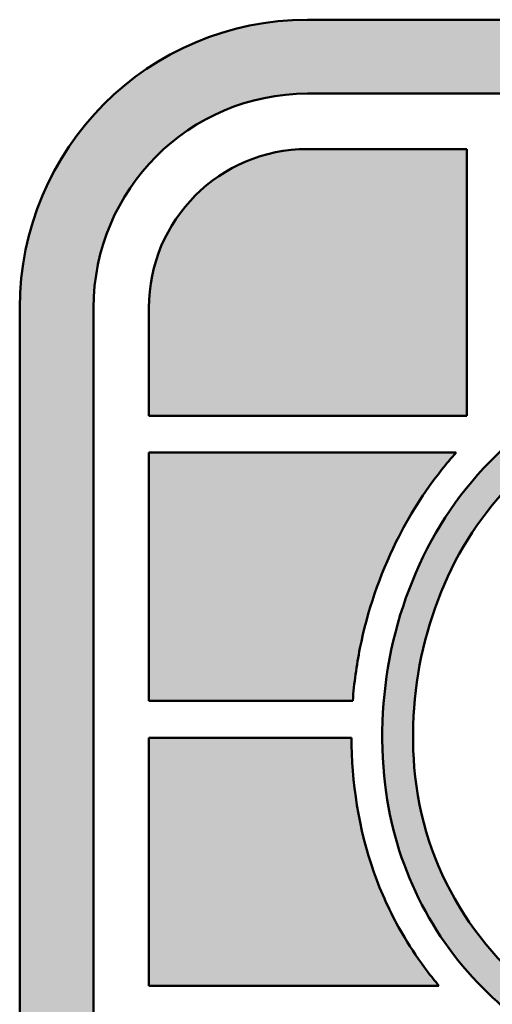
# Model space of a CAD drawing. Header units: inches. Extents: x 5 to 1128, y -85 to 748.
# Tile 513 of 656: x 917.58 to 922.68, y 80.26 to 90.85. Entities that reach past the tile are written whole.
import ezdxf
from ezdxf.enums import TextEntityAlignment as Align

# ---------------------------------------------------------------- set-up
doc = ezdxf.new("R2010")
doc.units = ezdxf.units.IN
doc.header["$LTSCALE"] = 32
doc.header["$MEASUREMENT"] = 0
doc.layers.add('No Plot', color=7, linetype='Continuous', lineweight=25, plot=False)
doc.layers.add('Title (ANSI)', color=7, linetype='Continuous', lineweight=50)
doc.styles.get("Standard").update_dxf_attribs({"font": 'arial.ttf'})

# ---------------------------------------------------------------- blocks, each defined once
blk = doc.blocks.new('Title Blocks SUPERIOR TITLE')
at = {"lineweight": 25}
h = blk.add_hatch(color=256, dxfattribs=at)
edge = h.paths.add_edge_path()
edge.add_arc((48.40151870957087, 4.51475434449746), 0.09685193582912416, 0, 90)
edge.add_line((48.40151870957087, 4.611606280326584), (48.05526364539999, 4.611606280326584))
edge.add_arc((48.05526364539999, 4.51475434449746), 0.09685193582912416, 90, 180)
edge.add_line((47.95841170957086, 4.51475434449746), (47.95841170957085, 4.046202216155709))
edge.add_arc((48.05526364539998, 4.046202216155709), 0.09685193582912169, 180, 270)
edge.add_line((48.05526364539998, 3.949350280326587), (48.40151870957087, 3.949350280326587))
edge.add_arc((48.40151870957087, 4.046202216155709), 0.09685193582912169, 270, 360)
edge.add_line((48.49837064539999, 4.046202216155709), (48.49837064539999, 4.141587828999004))
edge.add_spline(control_points=[(48.49837064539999, 4.141587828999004), (48.49674123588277, 4.142162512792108), (48.49127247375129, 4.144234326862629), (48.48284872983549, 4.148197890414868), (48.47639118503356, 4.152135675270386), (48.47352409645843, 4.154046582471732)], knot_values=[0.3123668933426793, 0.3123668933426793, 0.3123668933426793, 0.3123668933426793, 0.3271695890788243, 0.362457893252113, 0.3919607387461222, 0.3919607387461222, 0.3919607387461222, 0.3919607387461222], degree=3, periodic=0)
edge.add_line((48.47352409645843, 4.154046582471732), (48.47352409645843, 4.046202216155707))
edge.add_arc((48.40151870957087, 4.046202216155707), 0.07200538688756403, -90, 0, ccw=False)
edge.add_line((48.40151870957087, 3.974196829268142), (48.05526364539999, 3.974196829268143))
edge.add_arc((48.05526364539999, 4.046202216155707), 0.07200538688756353, 180, 270, ccw=False)
edge.add_line((47.98325825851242, 4.046202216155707), (47.98325825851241, 4.514754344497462))
edge.add_arc((48.05526364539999, 4.514754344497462), 0.07200538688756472, 90, 180, ccw=False)
edge.add_line((48.05526364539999, 4.586759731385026), (48.40151870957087, 4.586759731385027))
edge.add_arc((48.40151870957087, 4.514754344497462), 0.07200538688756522, 0, 90, ccw=False)
edge.add_line((48.47352409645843, 4.514754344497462), (48.47352409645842, 4.394317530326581))
edge.add_line((48.47352409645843, 4.394317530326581), (48.49837064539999, 4.394317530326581))
edge.add_line((48.49837064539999, 4.394317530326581), (48.49837064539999, 4.514754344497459))
h = blk.add_hatch(color=256, dxfattribs=at)
edge = h.paths.add_edge_path()
edge.add_arc((48.05526364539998, 4.514754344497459), 0.05337142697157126, 90, 180)
edge.add_line((48.0018922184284, 4.514754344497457), (48.00189221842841, 4.478454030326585))
edge.add_line((48.00189221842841, 4.478454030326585), (48.10892828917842, 4.478454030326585))
edge.add_line((48.10892828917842, 4.478454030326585), (48.10892828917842, 4.568125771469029))
edge.add_line((48.10892828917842, 4.568125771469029), (48.05526364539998, 4.568125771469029))
h = blk.add_hatch(color=256, dxfattribs=at)
edge = h.paths.add_edge_path(flags=0)
edge.add_line((48.12203232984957, 4.19792422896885), (48.07237283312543, 4.124677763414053))
edge.add_spline(control_points=[(48.07237283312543, 4.124677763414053), (48.08389312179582, 4.114359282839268), (48.09548218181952, 4.104968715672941), (48.13690336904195, 4.077860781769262), (48.17134712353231, 4.065442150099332), (48.24062919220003, 4.0571486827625), (48.27599599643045, 4.061759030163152), (48.33854585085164, 4.089840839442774), (48.36454405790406, 4.112935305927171), (48.39252985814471, 4.172570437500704), (48.39486209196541, 4.20835291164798), (48.37856456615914, 4.254278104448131), (48.36942254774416, 4.268176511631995), (48.34539830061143, 4.291678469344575), (48.33089450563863, 4.3010988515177), (48.29802154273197, 4.315908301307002), (48.2793471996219, 4.322218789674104), (48.25363411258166, 4.331817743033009), (48.24634366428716, 4.334542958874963), (48.23532956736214, 4.338844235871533), (48.2316196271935, 4.340331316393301), (48.22400414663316, 4.343524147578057), (48.22000717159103, 4.345140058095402), (48.21320914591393, 4.348821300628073), (48.21091018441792, 4.35019874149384), (48.20638407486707, 4.353429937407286), (48.20447086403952, 4.355050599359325), (48.20197228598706, 4.357241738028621), (48.20105639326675, 4.358082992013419), (48.19899528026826, 4.360145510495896), (48.19698832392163, 4.362384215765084), (48.19312222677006, 4.368599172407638), (48.19131228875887, 4.374053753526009), (48.18977312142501, 4.384550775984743), (48.19070549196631, 4.391965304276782), (48.19852012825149, 4.406274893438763), (48.2053834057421, 4.41189060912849), (48.21682146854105, 4.417624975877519), (48.22254251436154, 4.418834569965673), (48.23386422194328, 4.420832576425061), (48.24173978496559, 4.421632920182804), (48.26143970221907, 4.420545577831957), (48.27078517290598, 4.418169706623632), (48.29669913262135, 4.410116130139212), (48.31234503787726, 4.402127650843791), (48.33185781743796, 4.387354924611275), (48.33704662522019, 4.38273038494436), (48.34187494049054, 4.378085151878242)], knot_values=[-2.611226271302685, -2.611226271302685, -2.611226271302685, -2.611226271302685, -2.473136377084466, -2.473136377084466, -2.145660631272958, -2.145660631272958, -1.818184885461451, -1.818184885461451, -1.490709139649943, -1.490709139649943, -1.163233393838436, -1.163233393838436, -0.9947895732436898, -0.9947895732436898, -0.8263457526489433, -0.8263457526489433, -0.6579019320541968, -0.6579019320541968, -0.591755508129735, -0.591755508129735, -0.5586822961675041, -0.5586822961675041, -0.5256090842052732, -0.5256090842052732, -0.5103147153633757, -0.5103147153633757, -0.4950203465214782, -0.4950203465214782, -0.4873731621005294, -0.4873731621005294, -0.4797259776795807, -0.4797259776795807, -0.4672508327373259, -0.4672508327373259, -0.4398184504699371, -0.4398184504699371, -0.4123860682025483, -0.4123860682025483, -0.3799577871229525, -0.3799577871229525, -0.329556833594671, -0.329556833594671, -0.2534842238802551, -0.2534842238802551, -0.1267421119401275, -0.1267421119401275, -0.07348932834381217, -0.07348932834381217, -0.07348932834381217, -0.07348932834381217], degree=3, periodic=0)
edge.add_line((48.34187494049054, 4.378085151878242), (48.38437087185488, 4.447678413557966))
edge.add_spline(control_points=[(48.38437087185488, 4.447678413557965), (48.36984442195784, 4.460583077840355), (48.35491558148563, 4.470924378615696), (48.31602962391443, 4.489942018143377), (48.29255339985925, 4.496786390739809), (48.24439996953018, 4.502624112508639), (48.21997523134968, 4.5015072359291), (48.16495875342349, 4.48770360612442), (48.13462879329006, 4.470535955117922), (48.0974059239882, 4.422444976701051), (48.08875817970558, 4.390668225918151), (48.09405916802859, 4.326116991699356), (48.11237698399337, 4.296722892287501), (48.16204397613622, 4.263301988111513), (48.18842777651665, 4.254071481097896), (48.22453955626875, 4.241225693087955), (48.23339374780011, 4.238045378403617), (48.24908233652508, 4.231943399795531), (48.25609057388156, 4.229148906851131), (48.26707464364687, 4.223173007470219), (48.27011363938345, 4.221439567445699), (48.27824309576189, 4.215706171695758), (48.28290853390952, 4.211569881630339), (48.28979789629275, 4.199092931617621), (48.29086555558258, 4.192538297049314), (48.2906459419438, 4.177307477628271), (48.28580914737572, 4.166283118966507), (48.2731222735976, 4.153442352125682), (48.26581417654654, 4.149899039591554), (48.25259501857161, 4.145498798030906), (48.24635676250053, 4.144525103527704), (48.2263119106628, 4.143212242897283), (48.21313872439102, 4.145754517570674), (48.18202166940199, 4.155328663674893), (48.16451373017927, 4.163997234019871), (48.13859567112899, 4.182349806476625), (48.12987961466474, 4.190166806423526), (48.12203232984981, 4.197924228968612)], knot_values=[-2.555228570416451, -2.555228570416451, -2.555228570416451, -2.555228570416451, -2.376769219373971, -2.376769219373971, -2.149637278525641, -2.149637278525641, -1.922505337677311, -1.922505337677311, -1.607123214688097, -1.607123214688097, -1.303119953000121, -1.303119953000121, -0.9648440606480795, -0.9648440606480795, -0.7153041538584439, -0.7153041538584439, -0.6364525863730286, -0.6364525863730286, -0.5784688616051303, -0.5784688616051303, -0.5487394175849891, -0.5487394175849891, -0.5243886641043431, -0.5243886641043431, -0.5000379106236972, -0.5000379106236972, -0.4598585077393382, -0.4598585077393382, -0.4196791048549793, -0.4196791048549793, -0.3794997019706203, -0.3794997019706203, -0.2890265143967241, -0.2890265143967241, -0.136822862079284, -0.136822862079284, -0.04867258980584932, -0.04867258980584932, -0.04867258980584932, -0.04867258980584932], degree=3, periodic=0)
edge = h.paths.add_edge_path()
edge.add_spline(control_points=[(48.05877050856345, 4.123063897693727), (48.07641890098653, 4.106730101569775), (48.09428552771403, 4.092036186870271), (48.15847185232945, 4.056147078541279), (48.21024418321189, 4.044502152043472), (48.30856415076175, 4.058299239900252), (48.35636583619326, 4.084253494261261), (48.39309894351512, 4.145677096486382), (48.39985296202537, 4.168015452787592), (48.40219916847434, 4.213627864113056), (48.39794447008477, 4.236527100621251), (48.37731896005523, 4.276597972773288), (48.36105991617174, 4.292996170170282), (48.32242487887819, 4.318155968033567), (48.29987290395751, 4.325645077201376), (48.26890446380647, 4.337171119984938), (48.26093571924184, 4.340126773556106), (48.24479921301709, 4.346238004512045), (48.23696290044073, 4.349245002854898), (48.22465836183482, 4.354535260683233), (48.22048996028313, 4.356387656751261), (48.21433410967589, 4.360409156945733), (48.21255492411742, 4.361781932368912), (48.20944173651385, 4.364451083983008), (48.20837863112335, 4.365344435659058), (48.20454951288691, 4.369328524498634), (48.20202588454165, 4.373773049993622), (48.20045394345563, 4.381769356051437), (48.20060257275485, 4.385046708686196), (48.20341590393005, 4.395608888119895), (48.20845598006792, 4.401469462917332), (48.21976050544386, 4.407867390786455), (48.22522747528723, 4.408818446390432), (48.23771197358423, 4.410951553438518), (48.24619531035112, 4.41143760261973), (48.26434451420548, 4.408994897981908), (48.2739490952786, 4.406688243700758), (48.29761200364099, 4.398099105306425), (48.3107489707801, 4.390749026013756), (48.33042192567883, 4.375101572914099), (48.33723442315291, 4.368255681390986), (48.34385029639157, 4.36145440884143)], knot_values=[0.03753271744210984, 0.03753271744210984, 0.03753271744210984, 0.03753271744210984, 0.2457121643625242, 0.2457121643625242, 0.6937600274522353, 0.6937600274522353, 1.141807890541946, 1.141807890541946, 1.351168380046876, 1.351168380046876, 1.560528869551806, 1.560528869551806, 1.769889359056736, 1.769889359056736, 1.979249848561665, 1.979249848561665, 2.052495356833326, 2.052495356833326, 2.125740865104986, 2.125740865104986, 2.160647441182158, 2.160647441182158, 2.175364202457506, 2.175364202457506, 2.190080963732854, 2.190080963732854, 2.204797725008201, 2.204797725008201, 2.226855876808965, 2.226855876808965, 2.25865994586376, 2.25865994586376, 2.299207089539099, 2.299207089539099, 2.357341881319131, 2.357341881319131, 2.438938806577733, 2.438938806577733, 2.55698120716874, 2.55698120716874, 2.637490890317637, 2.637490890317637, 2.637490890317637, 2.637490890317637], degree=3, periodic=0)
edge.add_line((48.34385029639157, 4.36145440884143), (48.39765634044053, 4.449569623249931))
edge.add_spline(control_points=[(48.39765634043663, 4.449569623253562), (48.38524605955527, 4.461390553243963), (48.37272156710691, 4.471556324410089), (48.34147403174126, 4.48989645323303), (48.3236357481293, 4.497661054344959), (48.26483195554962, 4.514212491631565), (48.22114348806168, 4.515091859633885), (48.15045771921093, 4.491776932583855), (48.12137935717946, 4.473173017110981), (48.08531686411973, 4.420203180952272), (48.07760756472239, 4.386493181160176), (48.08465043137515, 4.327462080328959), (48.09672692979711, 4.302859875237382), (48.13206598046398, 4.268839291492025), (48.15171532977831, 4.257909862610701), (48.19505259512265, 4.240178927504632), (48.21725891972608, 4.233292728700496), (48.24820215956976, 4.221145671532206), (48.25622216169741, 4.217788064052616), (48.26788636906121, 4.210324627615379), (48.27184026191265, 4.208242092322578), (48.27986922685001, 4.196972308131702), (48.28078187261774, 4.190456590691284), (48.2798738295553, 4.179079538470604), (48.2769688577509, 4.172557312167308), (48.26952000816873, 4.16416237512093), (48.26481700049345, 4.16118899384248), (48.25583063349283, 4.157233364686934), (48.25128979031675, 4.156046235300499), (48.23436868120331, 4.153207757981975), (48.2219325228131, 4.154557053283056), (48.19928760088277, 4.160455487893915), (48.18885598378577, 4.164694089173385), (48.16147208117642, 4.177767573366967), (48.14515647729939, 4.189529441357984), (48.12777892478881, 4.206660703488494), (48.12415032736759, 4.210453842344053), (48.12057678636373, 4.214226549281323)], knot_values=[0.02352954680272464, 0.02352954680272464, 0.02352954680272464, 0.02352954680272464, 0.1734054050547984, 0.1734054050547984, 0.3468108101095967, 0.3468108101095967, 0.7210667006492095, 0.7210667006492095, 1.018589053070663, 1.018589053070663, 1.316111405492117, 1.316111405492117, 1.563749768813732, 1.563749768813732, 1.767977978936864, 1.767977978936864, 1.972206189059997, 1.972206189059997, 2.042371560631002, 2.042371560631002, 2.075170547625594, 2.075170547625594, 2.107969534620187, 2.107969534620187, 2.140768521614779, 2.140768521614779, 2.173567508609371, 2.173567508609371, 2.206366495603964, 2.206366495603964, 2.298331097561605, 2.298331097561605, 2.390295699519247, 2.390295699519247, 2.545872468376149, 2.545872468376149, 2.590392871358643, 2.590392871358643, 2.590392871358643, 2.590392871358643], degree=3, periodic=0)
edge.add_line((48.12057678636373, 4.214226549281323), (48.05877050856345, 4.123063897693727))
h = blk.add_hatch(color=256, dxfattribs=at)
edge = h.paths.add_edge_path()
edge.add_line((48.00189221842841, 4.382571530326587), (48.07054767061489, 4.382571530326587))
edge.add_spline(control_points=[(48.07054767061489, 4.382571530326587), (48.07099612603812, 4.388503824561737), (48.07349943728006, 4.406939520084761), (48.0827081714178, 4.433863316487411), (48.09588068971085, 4.454920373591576), (48.10368019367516, 4.464145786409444), (48.1053702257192, 4.466032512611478)], knot_values=[969.5997743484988, 969.5997743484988, 969.5997743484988, 969.5997743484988, 1020.511679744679, 1128.745675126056, 1210.368792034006, 1232.01391430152, 1232.01391430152, 1232.01391430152, 1232.01391430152], degree=3, periodic=0)
edge.add_line((48.1053702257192, 4.466032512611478), (48.00189221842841, 4.466032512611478))
edge.add_line((48.00189221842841, 4.466032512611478), (48.00189221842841, 4.382571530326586))
h = blk.add_hatch(color=256, dxfattribs=at)
edge = h.paths.add_edge_path()
edge.add_line((48.00189221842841, 4.286689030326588), (48.09958303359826, 4.286689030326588))
edge.add_spline(control_points=[(48.09958303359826, 4.286689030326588), (48.09825414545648, 4.288261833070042), (48.09406883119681, 4.293474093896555), (48.08637180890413, 4.304957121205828), (48.07433125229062, 4.329449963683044), (48.07034846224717, 4.353010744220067), (48.07012334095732, 4.369323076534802), (48.07011850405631, 4.370150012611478)], knot_values=[1267.434455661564, 1267.434455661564, 1267.434455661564, 1267.434455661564, 1285.064691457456, 1324.680307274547, 1385.711193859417, 1517.827481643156, 1524.884893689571, 1524.884893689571, 1524.884893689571, 1524.884893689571], degree=3, periodic=0)
edge.add_line((48.07011850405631, 4.370150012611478), (48.00189221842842, 4.370150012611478))
edge.add_line((48.00189221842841, 4.370150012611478), (48.00189221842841, 4.286689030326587))
at = {"layer": 'No Plot', "color": 7, "linetype": 'Continuous', "lineweight": 25}
for p, q in [((48.05526364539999, 4.611606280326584), (48.40151870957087, 4.611606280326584)), ((48.05526364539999, 4.586759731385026), (48.40151870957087, 4.586759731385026)), ((48.05526364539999, 4.568125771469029), (48.10892828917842, 4.568125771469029)), ((48.10892828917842, 4.478454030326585), (48.10892828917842, 4.568125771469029)), ((47.95841170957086, 4.046202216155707), (47.95841170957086, 4.51475434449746)), ((47.98325825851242, 4.046202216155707), (47.98325825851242, 4.51475434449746)), ((48.00189221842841, 4.478454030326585), (48.00189221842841, 4.51475434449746)), ((48.00189221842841, 4.478454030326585), (48.10892828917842, 4.478454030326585)), ((48.00189221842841, 4.466032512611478), (48.1053702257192, 4.466032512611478)), ((48.00189221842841, 4.466032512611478), (48.00189221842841, 4.382571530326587)), ((48.00189221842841, 4.382571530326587), (48.07054767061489, 4.382571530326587)), ((48.00189221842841, 4.370150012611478), (48.07011850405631, 4.370150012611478)), ((48.00189221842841, 4.370150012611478), (48.00189221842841, 4.286689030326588)), ((48.00189221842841, 4.286689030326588), (48.09958303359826, 4.286689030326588))]:
    blk.add_line(p, q, dxfattribs=at)
for centre, radius in [((48.05526364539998, 4.514754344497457), 0.09685193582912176), ((48.05526364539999, 4.51475434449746), 0.07200538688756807), ((48.05526364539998, 4.514754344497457), 0.05337142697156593)]:
    blk.add_arc(centre, radius, 90, 180, dxfattribs=at)
for points, knots in [([(48.39765634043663, 4.449569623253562), (48.38524605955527, 4.461390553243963), (48.37272156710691, 4.471556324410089), (48.34147403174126, 4.48989645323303), (48.3236357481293, 4.497661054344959), (48.26483195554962, 4.514212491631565), (48.22114348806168, 4.515091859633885), (48.15045771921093, 4.491776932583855), (48.12137935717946, 4.473173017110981), (48.08531686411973, 4.420203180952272), (48.07760756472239, 4.386493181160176), (48.08465043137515, 4.327462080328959), (48.09672692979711, 4.302859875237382), (48.13206598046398, 4.268839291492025), (48.15171532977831, 4.257909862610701), (48.19505259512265, 4.240178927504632), (48.21725891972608, 4.233292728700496), (48.24820215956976, 4.221145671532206), (48.25622216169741, 4.217788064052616), (48.26788636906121, 4.210324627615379), (48.27184026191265, 4.208242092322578), (48.27986922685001, 4.196972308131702), (48.28078187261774, 4.190456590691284), (48.2798738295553, 4.179079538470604), (48.2769688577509, 4.172557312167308), (48.26952000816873, 4.16416237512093), (48.26481700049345, 4.16118899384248), (48.25583063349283, 4.157233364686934), (48.25128979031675, 4.156046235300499), (48.23436868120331, 4.153207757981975), (48.2219325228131, 4.154557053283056), (48.19928760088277, 4.160455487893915), (48.18885598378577, 4.164694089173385), (48.16147208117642, 4.177767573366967), (48.14515647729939, 4.189529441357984), (48.12777892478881, 4.206660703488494), (48.12415032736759, 4.210453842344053), (48.12057678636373, 4.214226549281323)], [0.02352954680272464, 0.02352954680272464, 0.02352954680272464, 0.02352954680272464, 0.1734054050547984, 0.1734054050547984, 0.3468108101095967, 0.3468108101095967, 0.7210667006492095, 0.7210667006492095, 1.018589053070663, 1.018589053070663, 1.316111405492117, 1.316111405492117, 1.563749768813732, 1.563749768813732, 1.767977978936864, 1.767977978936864, 1.972206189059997, 1.972206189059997, 2.042371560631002, 2.042371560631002, 2.075170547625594, 2.075170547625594, 2.107969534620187, 2.107969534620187, 2.140768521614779, 2.140768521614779, 2.173567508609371, 2.173567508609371, 2.206366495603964, 2.206366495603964, 2.298331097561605, 2.298331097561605, 2.390295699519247, 2.390295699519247, 2.545872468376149, 2.545872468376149, 2.590392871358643, 2.590392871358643, 2.590392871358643, 2.590392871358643]), ([(48.38437087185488, 4.447678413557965), (48.36984442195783, 4.460583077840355), (48.35491558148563, 4.470924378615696), (48.31602962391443, 4.489942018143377), (48.29255339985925, 4.496786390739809), (48.24439996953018, 4.502624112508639), (48.21997523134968, 4.501507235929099), (48.16495875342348, 4.48770360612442), (48.13462879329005, 4.470535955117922), (48.0974059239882, 4.422444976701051), (48.08875817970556, 4.390668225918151), (48.09405916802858, 4.326116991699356), (48.11237698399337, 4.296722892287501), (48.16204397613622, 4.263301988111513), (48.18842777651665, 4.254071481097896), (48.22453955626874, 4.241225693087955), (48.23339374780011, 4.238045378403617), (48.24908233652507, 4.231943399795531), (48.25609057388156, 4.229148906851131), (48.26707464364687, 4.223173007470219), (48.27011363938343, 4.221439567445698), (48.27824309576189, 4.215706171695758), (48.28290853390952, 4.211569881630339), (48.28979789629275, 4.199092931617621), (48.29086555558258, 4.192538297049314), (48.29064594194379, 4.177307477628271), (48.28580914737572, 4.166283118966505), (48.27312227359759, 4.153442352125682), (48.26581417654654, 4.149899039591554), (48.25259501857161, 4.145498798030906), (48.24635676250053, 4.144525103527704), (48.22631191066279, 4.143212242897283), (48.21313872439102, 4.145754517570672), (48.18202166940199, 4.155328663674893), (48.16451373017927, 4.163997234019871), (48.13859567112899, 4.182349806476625), (48.12987961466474, 4.190166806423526), (48.12203232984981, 4.197924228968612)], [0.04867258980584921, 0.04867258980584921, 0.04867258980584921, 0.04867258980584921, 0.2271319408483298, 0.2271319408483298, 0.4542638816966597, 0.4542638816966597, 0.6813958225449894, 0.6813958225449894, 0.9967779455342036, 0.9967779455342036, 1.300781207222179, 1.300781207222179, 1.639057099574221, 1.639057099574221, 1.888597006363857, 1.888597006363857, 1.967448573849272, 1.967448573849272, 2.02543229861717, 2.02543229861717, 2.055161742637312, 2.055161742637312, 2.079512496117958, 2.079512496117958, 2.103863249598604, 2.103863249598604, 2.144042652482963, 2.144042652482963, 2.184222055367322, 2.184222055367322, 2.22440145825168, 2.22440145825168, 2.314874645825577, 2.314874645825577, 2.467078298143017, 2.467078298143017, 2.555228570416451, 2.555228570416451, 2.555228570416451, 2.555228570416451]), ([(48.1053702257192, 4.466032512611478), (48.10368019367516, 4.464145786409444), (48.09588068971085, 4.454920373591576), (48.0827081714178, 4.433863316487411), (48.07349943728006, 4.406939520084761), (48.07099612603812, 4.388503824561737), (48.07054767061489, 4.382571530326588)], [969.5997743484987, 969.5997743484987, 969.5997743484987, 969.5997743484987, 991.2448966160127, 1072.868013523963, 1181.10200890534, 1232.01391430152, 1232.01391430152, 1232.01391430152, 1232.01391430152]), ([(48.34187494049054, 4.378085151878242), (48.33704662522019, 4.382730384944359), (48.33185781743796, 4.387354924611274), (48.31234503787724, 4.402127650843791), (48.29669913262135, 4.410116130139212), (48.27078517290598, 4.418169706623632), (48.26143970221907, 4.420545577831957), (48.24173978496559, 4.421632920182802), (48.23386422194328, 4.420832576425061), (48.22254251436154, 4.418834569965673), (48.21682146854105, 4.417624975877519), (48.2053834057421, 4.41189060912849), (48.19852012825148, 4.406274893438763), (48.1907054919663, 4.391965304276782), (48.18977312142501, 4.384550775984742), (48.19131228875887, 4.374053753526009), (48.19312222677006, 4.368599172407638), (48.19698832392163, 4.362384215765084), (48.19899528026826, 4.360145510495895), (48.20105639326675, 4.358082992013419), (48.20197228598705, 4.357241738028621), (48.20447086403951, 4.355050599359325), (48.20638407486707, 4.353429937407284), (48.21091018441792, 4.35019874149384), (48.21320914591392, 4.348821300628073), (48.22000717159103, 4.345140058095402), (48.22400414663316, 4.343524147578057), (48.2316196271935, 4.340331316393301), (48.23532956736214, 4.338844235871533), (48.24634366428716, 4.334542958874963), (48.25363411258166, 4.331817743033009), (48.2793471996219, 4.322218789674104), (48.29802154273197, 4.315908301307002), (48.33089450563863, 4.3010988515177), (48.34539830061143, 4.291678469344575), (48.36942254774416, 4.268176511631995), (48.37856456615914, 4.254278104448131), (48.3948620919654, 4.20835291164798), (48.39252985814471, 4.172570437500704), (48.36454405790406, 4.112935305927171), (48.33854585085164, 4.089840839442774), (48.27599599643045, 4.061759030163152), (48.24062919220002, 4.0571486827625), (48.17134712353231, 4.065442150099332), (48.13690336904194, 4.077860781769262), (48.09548218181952, 4.104968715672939), (48.08389312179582, 4.114359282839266), (48.07237283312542, 4.124677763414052)], [0.07348932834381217, 0.07348932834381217, 0.07348932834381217, 0.07348932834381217, 0.1267421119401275, 0.1267421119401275, 0.2534842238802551, 0.2534842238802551, 0.329556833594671, 0.329556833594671, 0.3799577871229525, 0.3799577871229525, 0.4123860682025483, 0.4123860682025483, 0.4398184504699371, 0.4398184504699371, 0.4672508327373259, 0.4672508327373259, 0.4797259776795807, 0.4797259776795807, 0.4873731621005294, 0.4873731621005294, 0.4950203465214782, 0.4950203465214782, 0.5103147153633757, 0.5103147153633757, 0.5256090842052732, 0.5256090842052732, 0.5586822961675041, 0.5586822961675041, 0.591755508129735, 0.591755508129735, 0.6579019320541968, 0.6579019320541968, 0.8263457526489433, 0.8263457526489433, 0.9947895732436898, 0.9947895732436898, 1.163233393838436, 1.163233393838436, 1.490709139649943, 1.490709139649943, 1.818184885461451, 1.818184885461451, 2.145660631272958, 2.145660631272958, 2.473136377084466, 2.473136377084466, 2.611226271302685, 2.611226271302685, 2.611226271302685, 2.611226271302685]), ([(48.34385029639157, 4.361454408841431), (48.33723442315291, 4.368255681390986), (48.33042192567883, 4.375101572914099), (48.3107489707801, 4.390749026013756), (48.29761200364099, 4.398099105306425), (48.2739490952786, 4.406688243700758), (48.26434451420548, 4.408994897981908), (48.24619531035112, 4.41143760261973), (48.23771197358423, 4.410951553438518), (48.22522747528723, 4.408818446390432), (48.21976050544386, 4.407867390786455), (48.20845598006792, 4.401469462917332), (48.20341590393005, 4.395608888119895), (48.20060257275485, 4.385046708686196), (48.20045394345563, 4.381769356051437), (48.20202588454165, 4.373773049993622), (48.20454951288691, 4.369328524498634), (48.20837863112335, 4.365344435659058), (48.20944173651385, 4.364451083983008), (48.21255492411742, 4.361781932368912), (48.21433410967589, 4.360409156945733), (48.22048996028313, 4.356387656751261), (48.22465836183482, 4.354535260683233), (48.23696290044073, 4.349245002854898), (48.24479921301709, 4.346238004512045), (48.26093571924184, 4.340126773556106), (48.26890446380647, 4.337171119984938), (48.29987290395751, 4.325645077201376), (48.32242487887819, 4.318155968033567), (48.36105991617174, 4.292996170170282), (48.37731896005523, 4.276597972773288), (48.39794447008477, 4.236527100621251), (48.40219916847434, 4.213627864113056), (48.39985296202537, 4.168015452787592), (48.39309894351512, 4.145677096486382), (48.35636583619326, 4.084253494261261), (48.30856415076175, 4.058299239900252), (48.21024418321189, 4.044502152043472), (48.15847185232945, 4.056147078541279), (48.09428552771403, 4.092036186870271), (48.07641890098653, 4.106730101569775), (48.05877050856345, 4.123063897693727)], [0.03753271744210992, 0.03753271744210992, 0.03753271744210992, 0.03753271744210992, 0.1180424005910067, 0.1180424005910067, 0.2360848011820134, 0.2360848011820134, 0.317681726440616, 0.317681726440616, 0.3758165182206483, 0.3758165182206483, 0.4163636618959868, 0.4163636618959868, 0.4481677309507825, 0.4481677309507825, 0.4702258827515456, 0.4702258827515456, 0.4849426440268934, 0.4849426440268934, 0.4996594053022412, 0.4996594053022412, 0.5143761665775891, 0.5143761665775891, 0.5492827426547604, 0.5492827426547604, 0.6225282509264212, 0.6225282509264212, 0.6957737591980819, 0.6957737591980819, 0.9051342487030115, 0.9051342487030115, 1.114494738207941, 1.114494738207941, 1.323855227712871, 1.323855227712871, 1.5332157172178, 1.5332157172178, 1.981263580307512, 1.981263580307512, 2.429311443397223, 2.429311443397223, 2.637490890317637, 2.637490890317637, 2.637490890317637, 2.637490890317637]), ([(48.07011850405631, 4.370150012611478), (48.07012334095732, 4.369323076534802), (48.07034846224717, 4.353010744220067), (48.07433125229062, 4.329449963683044), (48.08637180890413, 4.304957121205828), (48.09406883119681, 4.293474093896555), (48.09825414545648, 4.288261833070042), (48.09958303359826, 4.286689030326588)], [1267.434455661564, 1267.434455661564, 1267.434455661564, 1267.434455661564, 1274.491867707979, 1406.608155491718, 1467.639042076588, 1507.254657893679, 1524.884893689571, 1524.884893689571, 1524.884893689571, 1524.884893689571])]:
    blk.add_open_spline(points, degree=3, knots=knots, dxfattribs=at)
at = {"layer": 'Title (ANSI)'}
for p, q in [((48.40151870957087, 4.611606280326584), (48.05526364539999, 4.611606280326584)), ((48.05526364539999, 4.586759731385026), (48.40151870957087, 4.586759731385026)), ((48.10892828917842, 4.568125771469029), (48.05526364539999, 4.568125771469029)), ((48.10892828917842, 4.478454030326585), (48.10892828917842, 4.568125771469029)), ((47.95841170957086, 4.51475434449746), (47.95841170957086, 4.046202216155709)), ((47.98325825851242, 4.046202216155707), (47.98325825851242, 4.514754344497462)), ((48.00189221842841, 4.514754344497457), (48.00189221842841, 4.478454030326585)), ((48.00189221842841, 4.478454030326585), (48.10892828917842, 4.478454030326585)), ((48.1053702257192, 4.466032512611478), (48.00189221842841, 4.466032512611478)), ((48.00189221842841, 4.466032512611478), (48.00189221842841, 4.382571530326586)), ((48.00189221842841, 4.382571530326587), (48.07054767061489, 4.382571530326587)), ((48.07011850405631, 4.370150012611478), (48.00189221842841, 4.370150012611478)), ((48.00189221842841, 4.370150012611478), (48.00189221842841, 4.286689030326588)), ((48.00189221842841, 4.286689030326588), (48.09958303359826, 4.286689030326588))]:
    blk.add_line(p, q, dxfattribs=at)
for centre, radius in [((48.05526364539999, 4.51475434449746), 0.09685193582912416), ((48.05526364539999, 4.514754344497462), 0.07200538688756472), ((48.05526364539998, 4.514754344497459), 0.05337142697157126)]:
    blk.add_arc(centre, radius, 90, 180, dxfattribs=at)
for points, knots in [([(48.39765634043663, 4.449569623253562), (48.38524605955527, 4.461390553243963), (48.37272156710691, 4.471556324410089), (48.34147403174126, 4.48989645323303), (48.3236357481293, 4.497661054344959), (48.26483195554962, 4.514212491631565), (48.22114348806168, 4.515091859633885), (48.15045771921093, 4.491776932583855), (48.12137935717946, 4.473173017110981), (48.08531686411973, 4.420203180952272), (48.07760756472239, 4.386493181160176), (48.08465043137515, 4.327462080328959), (48.09672692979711, 4.302859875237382), (48.13206598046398, 4.268839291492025), (48.15171532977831, 4.257909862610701), (48.19505259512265, 4.240178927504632), (48.21725891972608, 4.233292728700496), (48.24820215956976, 4.221145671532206), (48.25622216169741, 4.217788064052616), (48.26788636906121, 4.210324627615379), (48.27184026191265, 4.208242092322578), (48.27986922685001, 4.196972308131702), (48.28078187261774, 4.190456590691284), (48.2798738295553, 4.179079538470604), (48.2769688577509, 4.172557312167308), (48.26952000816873, 4.16416237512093), (48.26481700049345, 4.16118899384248), (48.25583063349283, 4.157233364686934), (48.25128979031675, 4.156046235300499), (48.23436868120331, 4.153207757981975), (48.2219325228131, 4.154557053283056), (48.19928760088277, 4.160455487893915), (48.18885598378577, 4.164694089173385), (48.16147208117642, 4.177767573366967), (48.14515647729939, 4.189529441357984), (48.12777892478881, 4.206660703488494), (48.12415032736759, 4.210453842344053), (48.12057678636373, 4.214226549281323)], [0.02352954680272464, 0.02352954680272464, 0.02352954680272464, 0.02352954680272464, 0.1734054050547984, 0.1734054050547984, 0.3468108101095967, 0.3468108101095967, 0.7210667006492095, 0.7210667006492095, 1.018589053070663, 1.018589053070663, 1.316111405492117, 1.316111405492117, 1.563749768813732, 1.563749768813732, 1.767977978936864, 1.767977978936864, 1.972206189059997, 1.972206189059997, 2.042371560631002, 2.042371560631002, 2.075170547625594, 2.075170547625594, 2.107969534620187, 2.107969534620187, 2.140768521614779, 2.140768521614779, 2.173567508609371, 2.173567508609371, 2.206366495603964, 2.206366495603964, 2.298331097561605, 2.298331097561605, 2.390295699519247, 2.390295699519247, 2.545872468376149, 2.545872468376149, 2.590392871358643, 2.590392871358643, 2.590392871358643, 2.590392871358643]), ([(48.12203232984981, 4.197924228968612), (48.12987961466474, 4.190166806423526), (48.13859567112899, 4.182349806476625), (48.16451373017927, 4.163997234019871), (48.18202166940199, 4.155328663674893), (48.21313872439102, 4.145754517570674), (48.2263119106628, 4.143212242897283), (48.24635676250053, 4.144525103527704), (48.25259501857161, 4.145498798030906), (48.26581417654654, 4.149899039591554), (48.2731222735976, 4.153442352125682), (48.28580914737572, 4.166283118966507), (48.2906459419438, 4.177307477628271), (48.29086555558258, 4.192538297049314), (48.28979789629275, 4.199092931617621), (48.28290853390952, 4.211569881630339), (48.27824309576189, 4.215706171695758), (48.27011363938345, 4.221439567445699), (48.26707464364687, 4.223173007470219), (48.25609057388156, 4.229148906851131), (48.24908233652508, 4.231943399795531), (48.23339374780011, 4.238045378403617), (48.22453955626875, 4.241225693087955), (48.18842777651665, 4.254071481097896), (48.16204397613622, 4.263301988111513), (48.11237698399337, 4.296722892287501), (48.09405916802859, 4.326116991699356), (48.08875817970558, 4.390668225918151), (48.0974059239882, 4.422444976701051), (48.13462879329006, 4.470535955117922), (48.16495875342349, 4.48770360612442), (48.21997523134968, 4.5015072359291), (48.24439996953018, 4.502624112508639), (48.29255339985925, 4.496786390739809), (48.31602962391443, 4.489942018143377), (48.35491558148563, 4.470924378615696), (48.36984442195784, 4.460583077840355), (48.38437087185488, 4.447678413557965)], [0.04867258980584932, 0.04867258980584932, 0.04867258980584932, 0.04867258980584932, 0.136822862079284, 0.136822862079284, 0.2890265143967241, 0.2890265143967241, 0.3794997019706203, 0.3794997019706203, 0.4196791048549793, 0.4196791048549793, 0.4598585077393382, 0.4598585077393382, 0.5000379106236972, 0.5000379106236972, 0.5243886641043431, 0.5243886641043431, 0.5487394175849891, 0.5487394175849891, 0.5784688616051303, 0.5784688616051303, 0.6364525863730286, 0.6364525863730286, 0.7153041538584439, 0.7153041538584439, 0.9648440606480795, 0.9648440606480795, 1.303119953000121, 1.303119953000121, 1.607123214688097, 1.607123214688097, 1.922505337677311, 1.922505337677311, 2.149637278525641, 2.149637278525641, 2.376769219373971, 2.376769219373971, 2.555228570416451, 2.555228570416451, 2.555228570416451, 2.555228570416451]), ([(48.07054767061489, 4.382571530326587), (48.07099612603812, 4.388503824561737), (48.07349943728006, 4.406939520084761), (48.0827081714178, 4.433863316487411), (48.09588068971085, 4.454920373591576), (48.10368019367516, 4.464145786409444), (48.1053702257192, 4.466032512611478)], [969.5997743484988, 969.5997743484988, 969.5997743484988, 969.5997743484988, 1020.511679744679, 1128.745675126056, 1210.368792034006, 1232.01391430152, 1232.01391430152, 1232.01391430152, 1232.01391430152]), ([(48.34187494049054, 4.378085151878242), (48.33704662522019, 4.38273038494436), (48.33185781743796, 4.387354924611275), (48.31234503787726, 4.402127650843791), (48.29669913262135, 4.410116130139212), (48.27078517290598, 4.418169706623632), (48.26143970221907, 4.420545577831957), (48.24173978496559, 4.421632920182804), (48.23386422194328, 4.420832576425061), (48.22254251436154, 4.418834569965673), (48.21682146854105, 4.417624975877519), (48.2053834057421, 4.41189060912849), (48.19852012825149, 4.406274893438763), (48.19070549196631, 4.391965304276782), (48.18977312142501, 4.384550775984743), (48.19131228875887, 4.374053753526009), (48.19312222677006, 4.368599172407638), (48.19698832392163, 4.362384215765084), (48.19899528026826, 4.360145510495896), (48.20105639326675, 4.358082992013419), (48.20197228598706, 4.357241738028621), (48.20447086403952, 4.355050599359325), (48.20638407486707, 4.353429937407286), (48.21091018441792, 4.35019874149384), (48.21320914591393, 4.348821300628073), (48.22000717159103, 4.345140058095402), (48.22400414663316, 4.343524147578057), (48.2316196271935, 4.340331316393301), (48.23532956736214, 4.338844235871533), (48.24634366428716, 4.334542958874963), (48.25363411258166, 4.331817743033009), (48.2793471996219, 4.322218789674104), (48.29802154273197, 4.315908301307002), (48.33089450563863, 4.3010988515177), (48.34539830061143, 4.291678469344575), (48.36942254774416, 4.268176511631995), (48.37856456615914, 4.254278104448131), (48.39486209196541, 4.20835291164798), (48.39252985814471, 4.172570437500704), (48.36454405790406, 4.112935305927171), (48.33854585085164, 4.089840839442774), (48.27599599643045, 4.061759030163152), (48.24062919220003, 4.0571486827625), (48.17134712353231, 4.065442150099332), (48.13690336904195, 4.077860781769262), (48.09548218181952, 4.104968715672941), (48.08389312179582, 4.114359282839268), (48.07237283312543, 4.124677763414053)], [0.07348932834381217, 0.07348932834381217, 0.07348932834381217, 0.07348932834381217, 0.1267421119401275, 0.1267421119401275, 0.2534842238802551, 0.2534842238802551, 0.329556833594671, 0.329556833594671, 0.3799577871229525, 0.3799577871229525, 0.4123860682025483, 0.4123860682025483, 0.4398184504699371, 0.4398184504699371, 0.4672508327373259, 0.4672508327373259, 0.4797259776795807, 0.4797259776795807, 0.4873731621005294, 0.4873731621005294, 0.4950203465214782, 0.4950203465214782, 0.5103147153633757, 0.5103147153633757, 0.5256090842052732, 0.5256090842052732, 0.5586822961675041, 0.5586822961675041, 0.591755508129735, 0.591755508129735, 0.6579019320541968, 0.6579019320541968, 0.8263457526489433, 0.8263457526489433, 0.9947895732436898, 0.9947895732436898, 1.163233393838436, 1.163233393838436, 1.490709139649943, 1.490709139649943, 1.818184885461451, 1.818184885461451, 2.145660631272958, 2.145660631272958, 2.473136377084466, 2.473136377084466, 2.611226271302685, 2.611226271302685, 2.611226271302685, 2.611226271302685]), ([(48.05877050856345, 4.123063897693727), (48.07641890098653, 4.106730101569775), (48.09428552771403, 4.092036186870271), (48.15847185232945, 4.056147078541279), (48.21024418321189, 4.044502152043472), (48.30856415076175, 4.058299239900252), (48.35636583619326, 4.084253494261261), (48.39309894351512, 4.145677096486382), (48.39985296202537, 4.168015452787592), (48.40219916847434, 4.213627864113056), (48.39794447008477, 4.236527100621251), (48.37731896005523, 4.276597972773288), (48.36105991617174, 4.292996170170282), (48.32242487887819, 4.318155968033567), (48.29987290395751, 4.325645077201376), (48.26890446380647, 4.337171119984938), (48.26093571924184, 4.340126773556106), (48.24479921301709, 4.346238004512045), (48.23696290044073, 4.349245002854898), (48.22465836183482, 4.354535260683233), (48.22048996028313, 4.356387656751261), (48.21433410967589, 4.360409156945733), (48.21255492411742, 4.361781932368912), (48.20944173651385, 4.364451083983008), (48.20837863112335, 4.365344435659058), (48.20454951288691, 4.369328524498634), (48.20202588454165, 4.373773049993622), (48.20045394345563, 4.381769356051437), (48.20060257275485, 4.385046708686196), (48.20341590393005, 4.395608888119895), (48.20845598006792, 4.401469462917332), (48.21976050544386, 4.407867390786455), (48.22522747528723, 4.408818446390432), (48.23771197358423, 4.410951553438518), (48.24619531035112, 4.41143760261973), (48.26434451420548, 4.408994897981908), (48.2739490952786, 4.406688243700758), (48.29761200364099, 4.398099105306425), (48.3107489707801, 4.390749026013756), (48.33042192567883, 4.375101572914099), (48.33723442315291, 4.368255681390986), (48.34385029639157, 4.36145440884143)], [0.03753271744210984, 0.03753271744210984, 0.03753271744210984, 0.03753271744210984, 0.2457121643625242, 0.2457121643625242, 0.6937600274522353, 0.6937600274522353, 1.141807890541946, 1.141807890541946, 1.351168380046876, 1.351168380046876, 1.560528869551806, 1.560528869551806, 1.769889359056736, 1.769889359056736, 1.979249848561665, 1.979249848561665, 2.052495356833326, 2.052495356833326, 2.125740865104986, 2.125740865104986, 2.160647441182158, 2.160647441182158, 2.175364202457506, 2.175364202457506, 2.190080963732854, 2.190080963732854, 2.204797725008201, 2.204797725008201, 2.226855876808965, 2.226855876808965, 2.25865994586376, 2.25865994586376, 2.299207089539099, 2.299207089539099, 2.357341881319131, 2.357341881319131, 2.438938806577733, 2.438938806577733, 2.55698120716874, 2.55698120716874, 2.637490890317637, 2.637490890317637, 2.637490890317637, 2.637490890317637]), ([(48.09958303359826, 4.286689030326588), (48.09825414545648, 4.288261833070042), (48.09406883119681, 4.293474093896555), (48.08637180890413, 4.304957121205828), (48.07433125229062, 4.329449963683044), (48.07034846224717, 4.353010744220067), (48.07012334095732, 4.369323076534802), (48.07011850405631, 4.370150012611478)], [1267.434455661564, 1267.434455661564, 1267.434455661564, 1267.434455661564, 1285.064691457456, 1324.680307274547, 1385.711193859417, 1517.827481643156, 1524.884893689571, 1524.884893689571, 1524.884893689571, 1524.884893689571])]:
    blk.add_open_spline(points, degree=3, knots=knots, dxfattribs=at)
at = {"layer": 'Title (ANSI)', "lineweight": 30, "flags": 63}
for tag, p in [('REV._1_#', (41.28392944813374, 4.366243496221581)), ('REV_#1_DATE', (46.03392944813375, 4.366243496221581)), ('REV_#1_DRAWN', (46.53392944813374, 4.366243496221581)), ('REV_#1_APPR', (47.03392944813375, 4.366243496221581)), ('REV_#1_P.M.', (47.53392944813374, 4.366243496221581)), ('REV._2__#', (41.28392944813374, 4.178743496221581)), ('REV_#2_DATE', (46.03392944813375, 4.178743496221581)), ('REV_#2_DRAWN', (46.53392944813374, 4.178743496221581)), ('REV_#2_APPR', (47.03392944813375, 4.178743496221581)), ('REV_#2_P.M.', (47.53392944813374, 4.178743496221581)), ('REV._3_#', (41.28392944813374, 3.991243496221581)), ('REV_#3_DATE', (46.03392944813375, 3.991243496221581)), ('REV_#3_DRAWN', (46.53392944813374, 3.991243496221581)), ('REV_#3_APPR', (47.03392944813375, 3.991243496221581)), ('REV_#3_P.M.', (47.53392944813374, 3.991243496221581)), ('REV._4_#', (41.28392944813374, 3.803743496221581)), ('REV_#4_DATE', (46.03392944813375, 3.803743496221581)), ('REV_#4_DRAWN', (46.53392944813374, 3.803743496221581)), ('REV_#4_APPR', (47.03392944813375, 3.803743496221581)), ('REV_#4_P.M.', (47.53392944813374, 3.803743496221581)), ('REV._5_#', (41.28392944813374, 3.616243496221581)), ('REV_#5_DATE', (46.03392944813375, 3.616243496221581)), ('REV_#5_DRAWN', (46.53392944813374, 3.616243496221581)), ('REV_#5_APPR', (47.03392944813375, 3.616243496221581)), ('REV_#5_P.M.', (47.53392944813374, 3.616243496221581)), ('REV._6_#', (41.28392944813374, 3.428743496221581)), ('REV_#6_DATE', (46.03392944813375, 3.428743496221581)), ('REV_#6_DRAWN', (46.53392944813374, 3.428743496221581)), ('REV_#6_APPR', (47.03392944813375, 3.428743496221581)), ('REV_#6_P.M.', (47.53392944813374, 3.428743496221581))]:
    blk.add_attdef(tag, text='', height=0.0799999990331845, dxfattribs=at).set_placement(p, align=Align.MIDDLE_CENTER)
for tag, p in [('REVISION_#1_DESCRIPTION', (41.56392944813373, 4.366243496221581)), ('REVISION_#2_DESCRIPTION', (41.56392944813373, 4.178743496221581)), ('REVISION_#3_DESCRIPTION', (41.56392944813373, 3.991243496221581)), ('REVISION_#4_DESCRIPTION', (41.56392944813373, 3.803743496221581)), ('REVISION_#5_DESCRIPTION', (41.56392944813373, 3.616243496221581)), ('REVISION_#6_DESCRIPTION', (41.56392944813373, 3.428743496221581))]:
    blk.add_attdef(tag, text='', height=0.0799999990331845, dxfattribs=at).set_placement(p, align=Align.MIDDLE_LEFT)
for tag, height, p in [('DRAWING_NAME', 0.1249999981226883, (51.90892944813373, 3.679993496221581)), ('DRAWING_REV_#', 0.187999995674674, (54.28392944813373, 2.792493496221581))]:
    blk.add_attdef(tag, text='', height=height, dxfattribs=at).set_placement(p, align=Align.TOP_CENTER)
for tag, height, p in [('SCALE', 0.1000000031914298, (53.18892944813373, 2.867493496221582)), ('CONTRACTOR', 0.1249999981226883, (49.31392944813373, 3.242493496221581)), ('PROJECT', 0.1249999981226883, (51.93892944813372, 3.242493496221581)), ('DRAWN_BY_DATE', 0.1000000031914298, (49.31392944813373, 2.55499349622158)), ('DRAWN_BY_INITIAL', 0.1000000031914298, (49.31392944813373, 2.867493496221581)), ('MODEL_NUMBER', 0.1000000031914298, (51.93892944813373, 2.867493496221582)), ('APPROVED_BY_INITIAL', 0.1000000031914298, (50.18892944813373, 2.867493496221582)), ('PROJECT_MANAGER_INITIAL', 0.1000000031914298, (51.06392944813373, 2.867493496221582)), ('APPROVED_BY_DATE', 0.1000000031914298, (50.18892944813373, 2.55499349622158)), ('PROJECT_MANAGER_DATE', 0.1000000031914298, (51.06392944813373, 2.55499349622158)), ('DRAWING_NUMBER', 0.1000000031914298, (51.93892944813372, 2.554993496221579)), ('SIZE', 0.1000000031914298, (53.18892944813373, 2.554993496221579))]:
    blk.add_attdef(tag, text='', height=height, dxfattribs=at).set_placement(p, align=Align.TOP_LEFT)

msp = doc.modelspace()

# ---------------------------------------------------------------- block references
at = {"xscale": 32, "yscale": 32, "zscale": 32}
msp.add_blockref('Title Blocks SUPERIOR TITLE', (-617.0857423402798, -56.71979187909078), dxfattribs=at)

doc.saveas('drawing.dxf')
